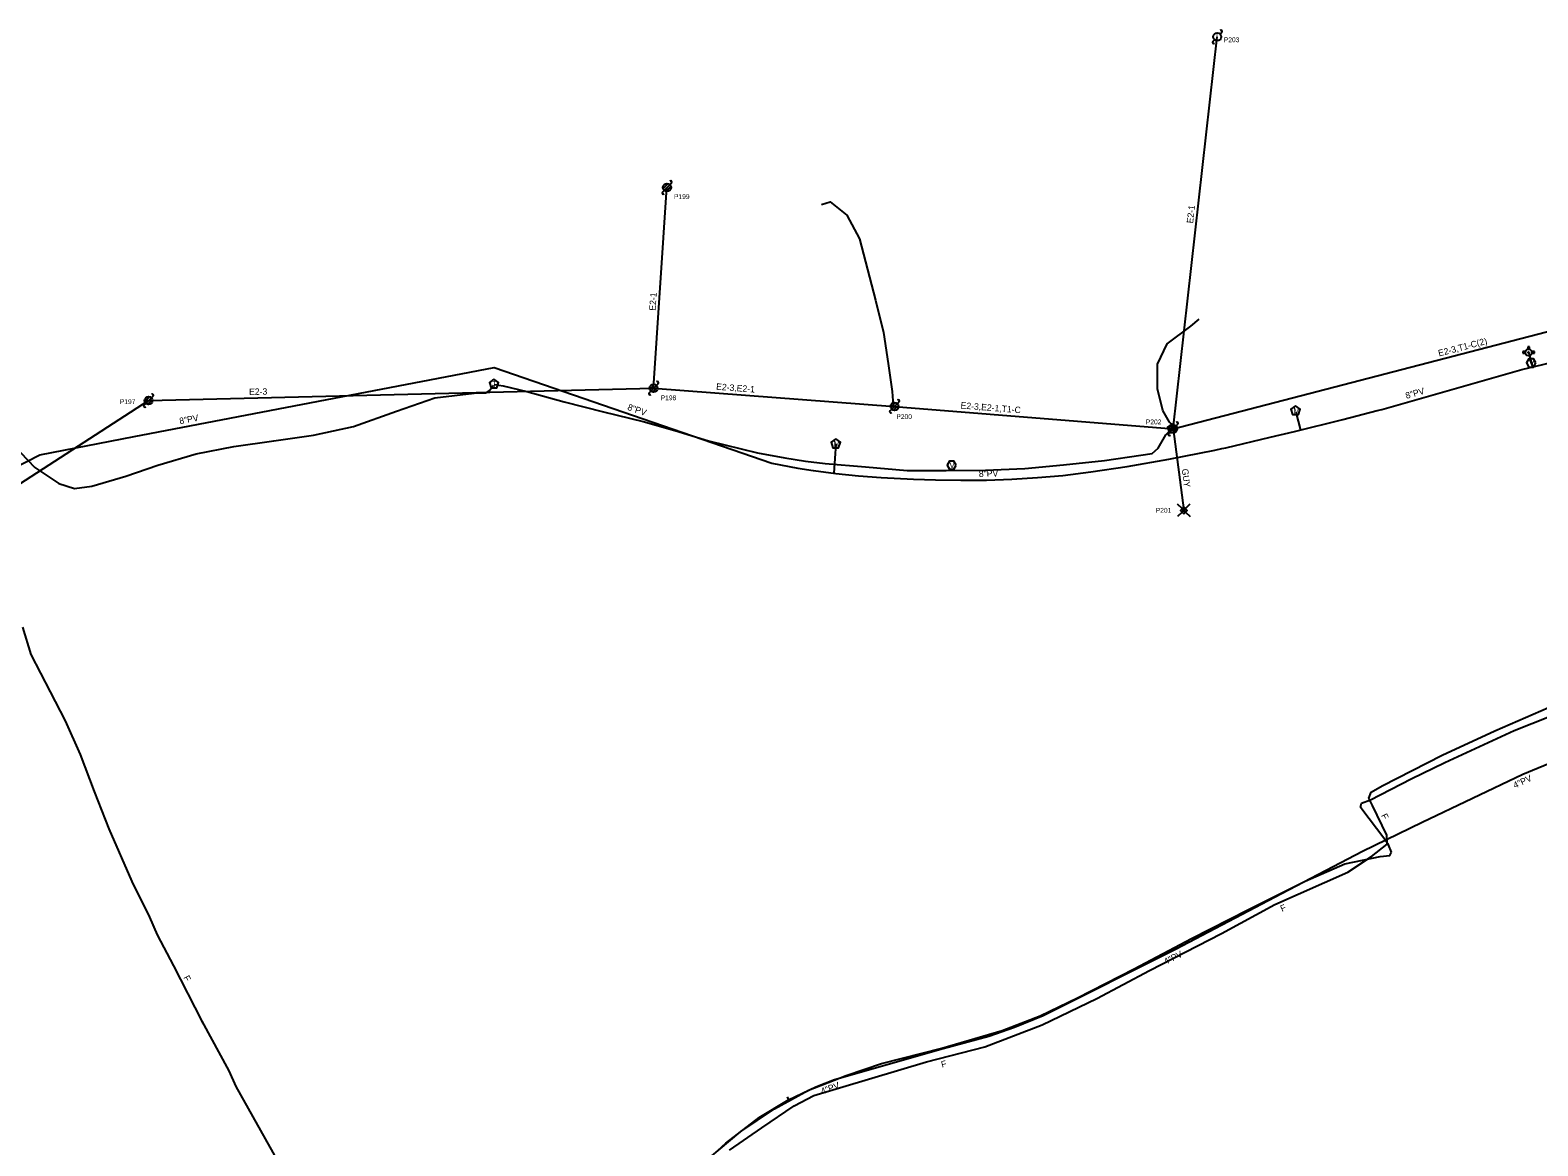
# Model space of a CAD drawing. Extents: x 1741604 to 1825760, y 1164229 to 1194908.
# Drawn here: x 1772328 to 1773264, y 1179157 to 1179850 of the extents above; entities that cross this region are included whole.
import ezdxf

# ---------------------------------------------------------------- set-up
doc = ezdxf.new("R2010")
doc.units = 0
for name, color, linetype in [('RD_EX_SU_H2O', 7, 'Continuous'), ('RD_EX_SU_Ovhd', 7, 'Continuous'), ('RD_EX_SU_Pole', 7, 'Continuous'), ('RD_EX_SU_Telecom', 7, 'Continuous'), ('RD_EX_SU_TX_H2O', 7, 'Continuous'), ('RD_EX_SU_TX_Pole', 7, 'Continuous'), ('RD_EX_SU_TX_Telecom', 7, 'Continuous')]:
    doc.layers.add(name, color=color, linetype=linetype)

# ---------------------------------------------------------------- blocks, each defined once
blk = doc.blocks.new('SUE_TPP')
at = {"layer": 'RD_EX_SU_Telecom'}
blk.add_lwpolyline([(0, 3), (-2.85, 0.93), (-1.76, -2.43), (1.76, -2.43), (2.85, 0.93)], close=True, dxfattribs=at)
blk.add_text('T', height=3.75, dxfattribs=at).set_placement((-1.25, -1.88))
blk = doc.blocks.new('SUE_PP')
at = {"layer": 'RD_EX_SU_Pole'}
for p, q in [((-2.41, -0.65), (0.65, 2.41)), ((-1.77, -1.77), (1.77, 1.77)), ((-0.65, -2.41), (2.41, 0.65)), ((1.77, 1.77), (2.83, 2.83)), ((-2.83, -2.83), (-1.77, -1.77))]:
    blk.add_line(p, q, dxfattribs=at)
blk.add_circle((0, 0), 2.5, dxfattribs=at)
for centre, start, end in [((2.3, 3.36), 315, 135), ((-2.3, -3.36), 135, 315)]:
    blk.add_arc(centre, 0.75, start, end, dxfattribs=at)
blk = doc.blocks.new('SUE_WV')
at = {"layer": 'RD_EX_SU_H2O'}
blk.add_lwpolyline([(2.89, 0), (1.44, 2.5), (-1.44, 2.5), (-2.89, 0), (-1.44, -2.5), (1.44, -2.5)], close=True, dxfattribs=at)
blk.add_text('V', height=3.75, dxfattribs=at).set_placement((-1.43, -1.88))
blk = doc.blocks.new('SUE_WM')
at = {"layer": 'RD_EX_SU_H2O'}
blk.add_lwpolyline([(0, 3.05), (-2.9, 0.94), (-1.79, -2.47), (1.79, -2.47), (2.9, 0.94)], close=True, dxfattribs=at)
blk.add_text('M', height=3.75, dxfattribs=at).set_placement((-1.43, -1.88))
blk = doc.blocks.new('SUE_WFH')
at = {"layer": 'RD_EX_SU_H2O'}
for p, q in [((-2.01, 0.6), (-3.65, 0.6)), ((-3.65, 0.6), (-3.65, -0.45)), ((-0.48, 3.38), (-0.48, 2.04)), ((0.57, 3.38), (-0.48, 3.38)), ((0.57, 2.02), (0.57, 3.38)), ((3.7, 0.6), (2.01, 0.6)), ((3.7, -0.45), (3.7, 0.6)), ((-3.65, -0.45), (-2.05, -0.45)), ((2.05, -0.45), (3.7, -0.45))]:
    blk.add_line(p, q, dxfattribs=at)
for radius in [2.1, 0.263]:
    blk.add_circle((0, 0), radius, dxfattribs=at)
for start, end in [(163.3387, 192.31502), (74.24552, 103.21276), (347.68498, 16.6613)]:
    blk.add_arc((0, 0), 2.1, start, end, dxfattribs=at)
blk = doc.blocks.new('SUE_PLP')
at = {"layer": 'RD_EX_SU_Pole'}
for p, q in [((1.77, 1.77), (2.83, 2.83)), ((-2.83, -2.83), (-1.77, -1.77))]:
    blk.add_line(p, q, dxfattribs=at)
blk.add_circle((0, 0), 2.5, dxfattribs=at)
for centre, start, end in [((2.3, 3.36), 315, 135), ((-2.3, -3.36), 135, 315)]:
    blk.add_arc(centre, 0.75, start, end, dxfattribs=at)
blk.add_text('L', height=4, dxfattribs=at).set_placement((-0.86, -2))
blk = doc.blocks.new('SUE_PGP')
at = {"layer": 'RD_EX_SU_Pole'}
for p, q in [((-1.06, 1.06), (-3.89, 3.89)), ((1.02, 1.12), (3.86, 3.96)), ((-1.11, -1.04), (-3.94, -3.87)), ((1.06, -1.06), (3.89, -3.89))]:
    blk.add_line(p, q, dxfattribs=at)
for points in [[(0, -2.12), (2.12, 0), (0, 2.12), (-2.12, 0)], [(0, -0.71), (0.71, 0), (0, 0.71), (-0.71, 0)]]:
    blk.add_lwpolyline(points, close=True, dxfattribs=at)

msp = doc.modelspace()

# ---------------------------------------------------------------- linework, layer by layer
at = {"layer": 'RD_EX_SU_H2O'}
for p, q in [((1773257.96, 1179649), (1773260.23, 1179640.43)), ((1773113.45, 1179612.38), (1773116.18, 1179601.28)), ((1772826.8, 1179574.46), (1772827.94, 1179592.71)), ((1772797.45, 1179187.31), (1772798.34, 1179185.52))]:
    msp.add_line(p, q, dxfattribs=at)
for points in [[(1773253.67, 1179638.91), (1773261.65, 1179640.76), (1773280.49, 1179645.27), (1773307.43, 1179652.35), (1773334.82, 1179659.29), (1773382.66, 1179671.5), (1773423.47, 1179681.64), (1773455.45, 1179689.09)], [(1772274.66, 1179556.01), (1772333.57, 1179586.03), (1772392.11, 1179597.38), (1772615.69, 1179640.25), (1772788.07, 1179580.73), (1772804.1, 1179577.68), (1772813.79, 1179576.17), (1772813.84, 1179576.16), (1772827.79, 1179574.34), (1772841.82, 1179572.89), (1772855.89, 1179571.9), (1772875.97, 1179570.82), (1772889.64, 1179570.32), (1772905.47, 1179570.1), (1772921.31, 1179570.27), (1772937.13, 1179570.83), (1772952.93, 1179571.79), (1772968.68, 1179573.14), (1772986.11, 1179575.38), (1773008.65, 1179578.64), (1773034.42, 1179583.27), (1773063.17, 1179588.82), (1773067.46, 1179589.8), (1773069.88, 1179590.37), (1773097.49, 1179596.85), (1773112.61, 1179600.4), (1773142.63, 1179607.78), (1773163.91, 1179613.42), (1773166.7, 1179614.15), (1773253.67, 1179638.91)], [(1772375.02, 1178786.24), (1772378.42, 1178788.66), (1772423.6, 1178837.46), (1772530.85, 1178942.39), (1772643.88, 1179052.73), (1772663.26, 1179070.47), (1772737.23, 1179138.36), (1772759.51, 1179158.68), (1772780.16, 1179174.59), (1772798.34, 1179185.52), (1772815.26, 1179193.6), (1772826.85, 1179198.01), (1772894.44, 1179217.35), (1772922.67, 1179225.08), (1772938.6, 1179230.53), (1772956.45, 1179237.89), (1773038.72, 1179278.99), (1773104.44, 1179313.58), (1773154.84, 1179339.81), (1773191.88, 1179357.97), (1773254.29, 1179387.6), (1773305.39, 1179408.7)]]:
    msp.add_lwpolyline(points, dxfattribs=at)
at = {"layer": 'RD_EX_SU_Ovhd'}
for p, q in [((1773037.24, 1179602.09), (1773064.6, 1179845.41)), ((1772714.62, 1179627.28), (1772722.93, 1179751.88)), ((1773037.24, 1179602.09), (1773323.91, 1179676.49)), ((1772401.05, 1179619.6), (1772714.62, 1179627.28)), ((1772714.62, 1179627.28), (1772864.23, 1179616.01)), ((1772188.69, 1179482.56), (1772401.05, 1179619.6)), ((1772864.23, 1179616.01), (1773037.24, 1179602.09)), ((1773037.24, 1179602.09), (1773043.82, 1179551.47))]:
    msp.add_line(p, q, dxfattribs=at)
at = {"layer": 'RD_EX_SU_Pole'}
for p, q in [((1772720.51, 1179751.23), (1772723.58, 1179754.29)), ((1772721.16, 1179750.11), (1772724.7, 1179753.65)), ((1772724.7, 1179753.65), (1772725.76, 1179754.71)), ((1772720.1, 1179749.05), (1772721.16, 1179750.11)), ((1772722.28, 1179749.47), (1772725.34, 1179752.53)), ((1772711.79, 1179624.45), (1772712.85, 1179625.51)), ((1772712.2, 1179626.63), (1772715.27, 1179629.7)), ((1772712.85, 1179625.51), (1772716.39, 1179629.05)), ((1772713.97, 1179624.87), (1772717.03, 1179627.93)), ((1772716.39, 1179629.05), (1772717.45, 1179630.11)), ((1772398.22, 1179616.77), (1772399.28, 1179617.83)), ((1772398.63, 1179618.95), (1772401.7, 1179622.01)), ((1772399.28, 1179617.83), (1772402.82, 1179621.36)), ((1772400.4, 1179617.18), (1772403.46, 1179620.24)), ((1772402.82, 1179621.36), (1772403.88, 1179622.43))]:
    msp.add_line(p, q, dxfattribs=at)
for centre in [(1772722.93, 1179751.88), (1772714.62, 1179627.28), (1772401.05, 1179619.6)]:
    msp.add_circle(centre, 2.5, dxfattribs=at)
for centre, start, end in [((1772725.23, 1179755.24), 315, 135), ((1772720.63, 1179748.52), 135, 315), ((1772403.35, 1179622.96), 315, 135), ((1772712.32, 1179623.92), 135, 315), ((1772716.92, 1179630.64), 315, 135), ((1772398.75, 1179616.24), 135, 315)]:
    msp.add_arc(centre, 0.75, start, end, dxfattribs=at)
at = {"layer": 'RD_EX_SU_Telecom'}
for p, q in [((1773036.36, 1179602.84), (1773036.85, 1179603.07)), ((1772434.22, 1179234.41), (1772450.94, 1179203.52))]:
    msp.add_line(p, q, dxfattribs=at)
for points in [[(1772818.95, 1179741.39), (1772824.2, 1179742.99), (1772834.57, 1179734.82), (1772842.56, 1179719.94), (1772852.32, 1179681.96), (1772857.29, 1179661.86), (1772860.27, 1179642.6), (1772862.81, 1179625.33), (1772863.28, 1179616.65)], [(1773037.61, 1179603.4), (1773034.85, 1179606.12), (1773030.81, 1179613.54), (1773027.45, 1179626.88), (1773027.43, 1179642.28), (1773033.54, 1179654.78), (1773048.13, 1179665.71), (1773053.38, 1179670.18)], [(1772321.52, 1179587.38), (1772330.41, 1179578.03), (1772345.25, 1179568.09), (1772355.12, 1179565.08), (1772365.8, 1179566.43), (1772386.88, 1179572.71), (1772406.87, 1179579.52), (1772430.61, 1179586.5), (1772454.04, 1179591.09), (1772478.83, 1179594.72), (1772503.36, 1179598.09), (1772528.37, 1179603.59), (1772554.89, 1179613), (1772578.77, 1179621.24), (1772603.2, 1179624.27), (1772610.62, 1179624.47), (1772612.65, 1179625.87), (1772615.21, 1179629.23)], [(1772615.82, 1179629.55), (1772621.17, 1179628.76), (1772635.91, 1179625.31), (1772659.1, 1179618.74), (1772683.51, 1179612.65), (1772708.05, 1179606.64), (1772727.75, 1179601.09), (1772748.69, 1179594.57), (1772779.21, 1179587.16), (1772796.11, 1179584.15), (1772808.84, 1179582.1), (1772821.19, 1179580.62), (1772846.24, 1179578.47), (1772872.13, 1179576.3), (1772896.31, 1179576.16), (1772920.62, 1179576.49), (1772945.19, 1179577.45), (1772969.21, 1179579.79), (1772994.51, 1179582.36), (1773017.1, 1179585.73), (1773024.19, 1179586.79), (1773027.97, 1179590.05), (1773032.6, 1179598.26), (1773036.15, 1179602.12)], [(1772322.85, 1179478.93), (1772328.03, 1179461.87), (1772339.88, 1179438.75), (1772349.31, 1179420.8), (1772358.48, 1179399.87), (1772367.18, 1179376.95), (1772376.38, 1179353.66), (1772390.6, 1179321.09), (1772401.58, 1179298.89), (1772406.34, 1179287.96), (1772416.57, 1179268.62), (1772434.22, 1179234.41), (1772434.76, 1179233.28)], [(1772761.77, 1179154.2), (1772781.82, 1179168.01), (1772801.97, 1179181.82), (1772814.13, 1179188.14), (1772884.05, 1179209.09), (1772920.36, 1179218.49), (1772955.95, 1179232.09), (1772989.73, 1179248.45), (1773022.58, 1179265.78), (1773067.17, 1179288.82), (1773100.34, 1179306.72), (1773145.65, 1179326.75), (1773160.43, 1179336.48), (1773170, 1179344.15), (1773169.84, 1179349.82), (1773160.92, 1179368.25), (1773158.67, 1179372.86), (1773160.16, 1179376.54), (1773166.94, 1179380.33), (1773204.26, 1179399.51), (1773236.89, 1179414.52), (1773270.29, 1179429.05)], [(1773172.75, 1179339.16), (1773170.92, 1179343.74), (1773167.47, 1179348.73), (1773154.95, 1179365.2), (1773153.59, 1179367.29), (1773154.08, 1179369.6), (1773159.76, 1179371.69), (1773185.03, 1179384.76), (1773205.83, 1179394.89), (1773227.34, 1179404.78), (1773248.96, 1179414.88), (1773282.84, 1179428.23)], [(1772749.51, 1179149.73), (1772768.87, 1179165.75), (1772789.69, 1179179.89), (1772810.81, 1179191.57), (1772834.1, 1179200.63), (1772856.07, 1179208.07), (1772893.59, 1179217.56), (1772930.96, 1179228.55), (1772954.69, 1179237.69), (1772977.73, 1179248.73), (1773012.96, 1179266.83), (1773048.62, 1179285.59), (1773083.9, 1179303.64), (1773119.1, 1179321.21), (1773143.88, 1179331.91), (1773165.71, 1179336.58), (1773171.75, 1179337.11), (1773172.75, 1179339.16)], [(1772450.94, 1179203.52), (1772455.28, 1179193.82), (1772481.14, 1179147.64), (1772486.45, 1179135.7), (1772492.58, 1179125.65), (1772500.54, 1179110.06), (1772513.14, 1179087.88), (1772527.7, 1179065.41), (1772539.4, 1179056.13), (1772552.53, 1179037.54), (1772558.32, 1179030.09), (1772570.88, 1179011.12), (1772587.51, 1178986.03), (1772597.7, 1178972.96), (1772600.51, 1178969.16), (1772601.81, 1178968.77)]]:
    msp.add_lwpolyline(points, dxfattribs=at)

# ---------------------------------------------------------------- block references
at = {"layer": 'RD_EX_SU_H2O'}
for name, p in [('SUE_WFH', (1773257.89, 1179649.53)), ('SUE_WV', (1773259.58, 1179642.95)), ('SUE_WM', (1773113.17, 1179613.39)), ('SUE_WM', (1772827.68, 1179592.85)), ('SUE_WV', (1772899.69, 1179579.58))]:
    msp.add_blockref(name, p, dxfattribs=at)
at = {"layer": 'RD_EX_SU_Ovhd'}
for name, p in [('SUE_PLP', (1773064.6, 1179845.41)), ('SUE_PGP', (1773043.82, 1179551.47))]:
    msp.add_blockref(name, p, dxfattribs=at)
at = {"layer": 'RD_EX_SU_Pole'}
for p in [(1772864.23, 1179616.01), (1773037.24, 1179602.09)]:
    msp.add_blockref('SUE_PP', p, dxfattribs=at)
at = {"layer": 'RD_EX_SU_Telecom'}
for p in [(1772615.48, 1179629.91), (1773036.56, 1179602.22)]:
    msp.add_blockref('SUE_TPP', p, dxfattribs=at)

# ---------------------------------------------------------------- texts
at = {"layer": 'RD_EX_SU_Ovhd'}
for s, rotation, p in [('E2-1', 83.58372, (1773049.55, 1179729.49)), ('E2-1', 86.18457, (1772715.82, 1179675.3)), ('E2-3,T1-C(2)', 14.5495, (1773202.32, 1179647)), ('E2-3', 1.40376, (1772463.49, 1179623.04)), ('E2-3,E2-1', 355.69023, (1772753.33, 1179626.37)), ('E2-3,E2-1,T1-C', 355.40123, (1772905.12, 1179614.72)), ('GUY', 277.41261, (1773042.51, 1179577.04))]:
    msp.add_text(s, height=4, rotation=rotation, dxfattribs=at).set_placement(p)
at = {"layer": 'RD_EX_SU_TX_H2O'}
for s, rotation, p in [('8"PV', 15.88817, (1773182.09, 1179620.61)), ('8"PV', 340.94983, (1772698.03, 1179613.93)), ('8"PV', 10.85503, (1772420.55, 1179604.87)), ('8"PV', 2.04399, (1772916.64, 1179572.1)), ('4"PV', 25.39067, (1773249.49, 1179378.68)), ('4"PV', 26.54803, (1773032.65, 1179269.25)), ('4"PV', 20.86074, (1772819.28, 1179188.71))]:
    msp.add_text(s, height=4, rotation=rotation, dxfattribs=at).set_placement(p)
at = {"layer": 'RD_EX_SU_TX_Pole'}
for s, p in [('P203', (1773068.67, 1179842.12)), ('P199', (1772727.28, 1179744.74)), ('P198', (1772719.01, 1179619.84)), ('P197', (1772383.2, 1179617.44)), ('P200', (1772865.35, 1179608.17)), ('P202', (1773020.26, 1179604.87)), ('P201', (1773026.41, 1179549.99))]:
    msp.add_text(s, height=3, dxfattribs=at).set_placement(p)
at = {"layer": 'RD_EX_SU_TX_Telecom'}
for rotation, p in [(295.81655, (1773166.15, 1179362.04)), (23.85334, (1773104.8, 1179302.13)), (297.2961, (1772422.52, 1179261.46)), (14.51497, (1772893.7, 1179205.39))]:
    msp.add_text('F', height=4, rotation=rotation, dxfattribs=at).set_placement(p)

doc.saveas('drawing.dxf')
